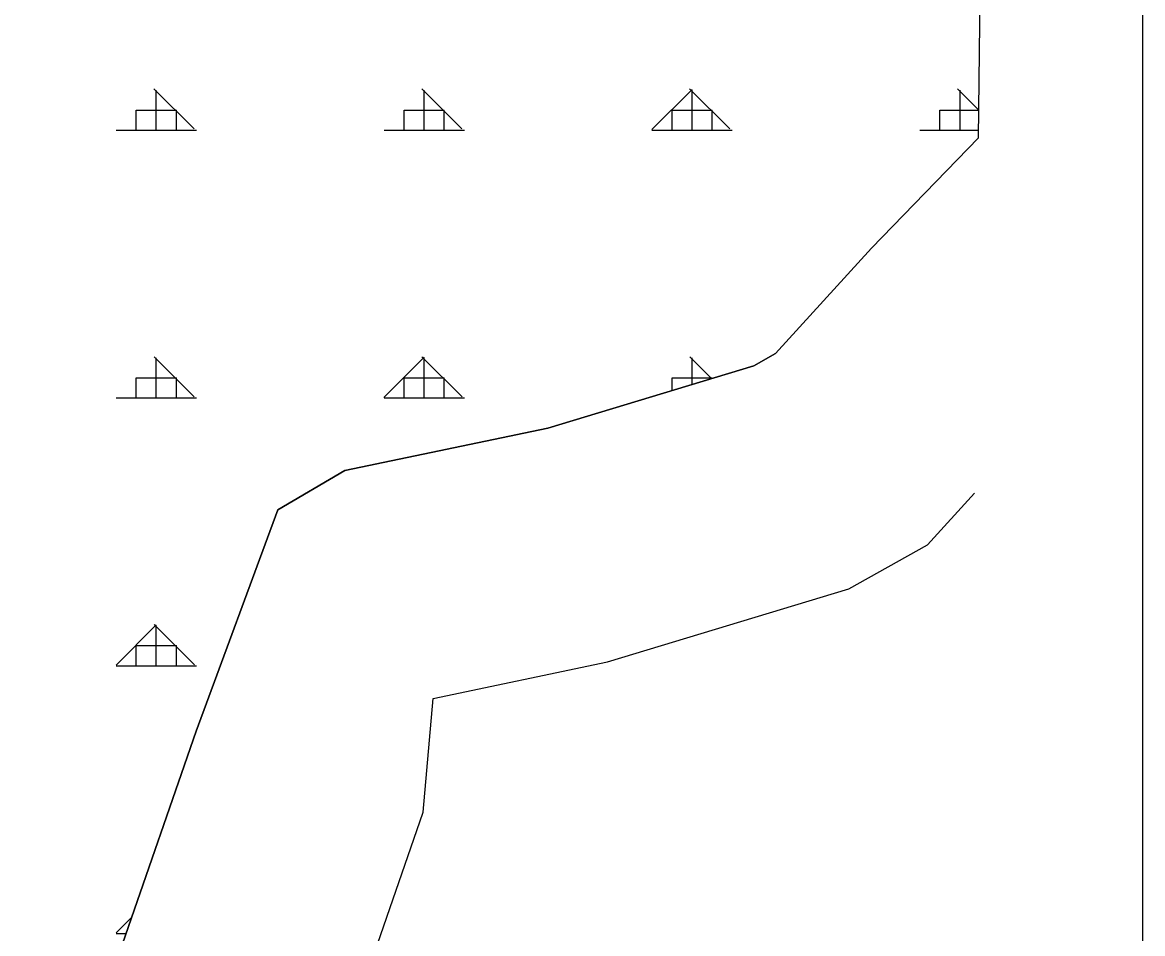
# Model space of a CAD drawing. Extents: x 410727 to 412947, y 4463506 to 4466382.
# Drawn here: x 412737.7 to 412946.7, y 4465635.8 to 4465806 of the extents above; entities that cross this region are included whole.
import ezdxf

# ---------------------------------------------------------------- set-up
doc = ezdxf.new("R2010")
doc.units = 0
for name, color, linetype in [('ADAKENARI', 7, 'Continuous'), ('KDS_PL', 7, 'Continuous'), ('LJ_ÇERÇEVE', 7, 'Continuous'), ('PL_AYA_ORMAN', 7, 'Continuous'), ('SN_ILCE', 7, 'Continuous'), ('TR_ORMAN', 7, 'Continuous')]:
    doc.layers.add(name, color=color, linetype=linetype)

msp = doc.modelspace()

# ---------------------------------------------------------------- linework, layer by layer
at = {"layer": 'ADAKENARI'}
for p, q in [((412916.14, 4465784.4), (412896.17, 4465763.82)), ((412896.17, 4465763.82), (412878.21, 4465744.13)), ((412878.21, 4465744.13), (412874.18, 4465741.87)), ((412874.18, 4465741.87), (412835.72, 4465730.25)), ((412835.72, 4465730.25), (412797.87, 4465722.29)), ((412797.87, 4465722.29), (412785.36, 4465714.96)), ((412785.36, 4465714.96), (412770.1, 4465673.67)), ((412770.1, 4465673.67), (412756.36, 4465633.91))]:
    msp.add_line(p, q, dxfattribs=at)
at = {"layer": 'KDS_PL'}
for p, q in [((412916.14, 4465784.4), (412896.17, 4465763.82)), ((412896.17, 4465763.82), (412878.21, 4465744.13)), ((412874.18, 4465741.87), (412878.21, 4465744.13)), ((412874.18, 4465741.87), (412835.72, 4465730.25)), ((412835.72, 4465730.25), (412797.87, 4465722.29)), ((412797.87, 4465722.29), (412785.36, 4465714.96)), ((412785.36, 4465714.96), (412770.1, 4465673.67)), ((412770.1, 4465673.67), (412756.36, 4465633.91))]:
    msp.add_line(p, q, dxfattribs=at)
at = {"layer": 'LJ_ÇERÇEVE'}
msp.add_lwpolyline([(410732.32, 4466381.6), (412946.74, 4466381.6), (412946.74, 4463506.16), (410732.32, 4463506.16)], close=True, dxfattribs=at)
at = {"layer": 'PL_AYA_ORMAN'}
for points in [[(412916.14, 4465784.4), (412922.18, 4466306.32), (412188.49, 4466314.92)], [(412756.36, 4465633.91), (412770.1, 4465673.67), (412785.36, 4465714.96), (412797.87, 4465722.29), (412835.72, 4465730.25), (412874.18, 4465741.87), (412878.21, 4465744.13), (412896.17, 4465763.82), (412916.14, 4465784.4)]]:
    msp.add_lwpolyline(points, dxfattribs=at)
at = {"layer": 'SN_ILCE'}
msp.add_lwpolyline([(412193.9, 4464682.62), (412249.03, 4464892.07), (412285.26, 4465031.06), (412323.25, 4465172.08), (412447.79, 4465313.34), (412464.51, 4465334.41), (412494.98, 4465370.19), (412502.22, 4465379.72), (412587.08, 4465407.4), (412611.01, 4465414.33), (412655.81, 4465425.78), (412681.09, 4465432.26), (412743.2, 4465445.25), (412753.52, 4465488.83), (412762.98, 4465515.83), (412772.34, 4465544.57), (412788.73, 4465589.26), (412798.93, 4465619.33), (412812.47, 4465658.52), (412814.31, 4465679.77), (412846.88, 4465686.61), (412891.91, 4465700.22), (412906.57, 4465708.44), (412915.37, 4465718.09)], dxfattribs=at)
at = {"layer": 'TR_ORMAN'}
for p, q in [((412769.71, 4465786.08), (412762.21, 4465793.58)), ((412762.67, 4465785.86), (412762.67, 4465793.36)), ((412819.7, 4465786.08), (412812.2, 4465793.58)), ((412812.67, 4465785.86), (412812.67, 4465793.36)), ((412855.16, 4465785.97), (412862.65, 4465793.47)), ((412869.69, 4465786.08), (412862.19, 4465793.58)), ((412862.67, 4465785.86), (412862.67, 4465793.36)), ((412916.2, 4465789.57), (412912.19, 4465793.58)), ((412912.67, 4465785.86), (412912.67, 4465793.36)), ((412758.92, 4465785.86), (412758.92, 4465789.61)), ((412758.92, 4465789.61), (412766.42, 4465789.61)), ((412758.92, 4465789.61), (412766.42, 4465789.61)), ((412766.42, 4465785.86), (412766.42, 4465789.61)), ((412808.92, 4465785.86), (412808.92, 4465789.61)), ((412808.92, 4465789.61), (412816.42, 4465789.61)), ((412808.92, 4465789.61), (412816.42, 4465789.61)), ((412816.42, 4465785.86), (412816.42, 4465789.61)), ((412858.92, 4465789.61), (412866.42, 4465789.61)), ((412858.92, 4465789.61), (412866.42, 4465789.61)), ((412858.92, 4465785.86), (412858.92, 4465789.61)), ((412866.42, 4465785.86), (412866.42, 4465789.61)), ((412908.92, 4465785.86), (412908.92, 4465789.61)), ((412908.92, 4465789.61), (412916.2, 4465789.61)), ((412908.92, 4465789.61), (412916.2, 4465789.61)), ((412755.17, 4465785.86), (412770.17, 4465785.86)), ((412755.17, 4465785.86), (412770.17, 4465785.86)), ((412805.17, 4465785.86), (412820.17, 4465785.86)), ((412805.17, 4465785.86), (412820.17, 4465785.86)), ((412855.17, 4465785.86), (412870.17, 4465785.86)), ((412855.17, 4465785.86), (412870.17, 4465785.86)), ((412905.17, 4465785.86), (412916.15, 4465785.86)), ((412905.17, 4465785.86), (412916.15, 4465785.86)), ((412769.74, 4465736.06), (412762.24, 4465743.55)), ((412762.67, 4465735.86), (412762.67, 4465743.36)), ((412805.16, 4465735.97), (412812.66, 4465743.47)), ((412819.73, 4465736.06), (412812.23, 4465743.55)), ((412812.67, 4465735.86), (412812.67, 4465743.36)), ((412866.29, 4465739.49), (412862.23, 4465743.55)), ((412862.67, 4465738.39), (412862.67, 4465743.36)), ((412758.92, 4465735.86), (412758.92, 4465739.61)), ((412758.92, 4465739.61), (412766.42, 4465739.61)), ((412758.92, 4465739.61), (412766.42, 4465739.61)), ((412766.42, 4465735.86), (412766.42, 4465739.61)), ((412808.92, 4465735.86), (412808.92, 4465739.61)), ((412808.92, 4465739.61), (412816.42, 4465739.61)), ((412808.92, 4465739.61), (412816.42, 4465739.61)), ((412816.42, 4465735.86), (412816.42, 4465739.61)), ((412858.92, 4465739.61), (412866.42, 4465739.61)), ((412858.92, 4465739.61), (412866.42, 4465739.61)), ((412858.92, 4465737.26), (412858.92, 4465739.61)), ((412866.42, 4465739.52), (412866.42, 4465739.61)), ((412755.17, 4465735.86), (412770.17, 4465735.86)), ((412755.17, 4465735.86), (412770.17, 4465735.86)), ((412805.17, 4465735.86), (412820.17, 4465735.86)), ((412805.17, 4465735.86), (412820.17, 4465735.86)), ((412755.16, 4465685.97), (412762.66, 4465693.47)), ((412769.77, 4465686.03), (412762.27, 4465693.53)), ((412762.67, 4465685.86), (412762.67, 4465693.36)), ((412758.92, 4465685.86), (412758.92, 4465689.61)), ((412758.92, 4465689.61), (412766.42, 4465689.61)), ((412758.92, 4465689.61), (412766.42, 4465689.61)), ((412766.42, 4465685.86), (412766.42, 4465689.61)), ((412755.17, 4465685.86), (412770.17, 4465685.86)), ((412755.17, 4465685.86), (412770.17, 4465685.86)), ((412755.16, 4465635.98), (412758.09, 4465638.91)), ((412755.17, 4465635.86), (412757.03, 4465635.86)), ((412755.17, 4465635.86), (412757.03, 4465635.86))]:
    msp.add_line(p, q, dxfattribs=at)

doc.saveas('drawing.dxf')
